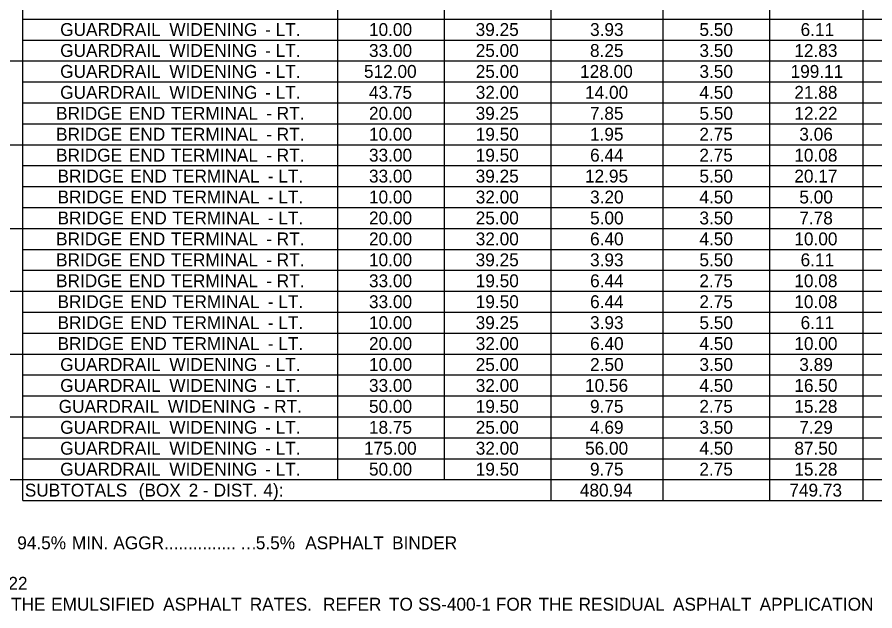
# Model space of a CAD drawing. Extents: x 540541 to 1930787, y -1948574 to 596640.
# Drawn here: x 556174.1 to 556573.6, y -1946756.3 to -1946479.8 of the extents above; entities that cross this region are included whole.
import ezdxf

# ---------------------------------------------------------------- set-up
doc = ezdxf.new("R2010")
doc.units = 0
doc.layers.add('Default', color=7, linetype='Continuous')

msp = doc.modelspace()

# ---------------------------------------------------------------- linework, layer by layer
at = {"layer": 'Default'}
for p, q in [((556176.64, -1946704.96), (556176.64, -1946247.69)), ((556323.38, -1946695.21), (556323.38, -1946247.69)), ((556373.11, -1946695.21), (556373.11, -1946247.69)), ((556474.99, -1946704.96), (556474.99, -1946247.69)), ((556422.83, -1946704.96), (556422.83, -1946275.96)), ((556524.72, -1946704.96), (556524.72, -1946275.96)), ((556568.11, -1946704.96), (556568.11, -1946275.96)), ((556373.11, -1946695.21), (556373.11, -1946295.46)), ((556524.72, -1946704.96), (556524.72, -1946295.46)), ((556422.83, -1946704.96), (556422.83, -1946305.21)), ((556568.11, -1946704.96), (556568.11, -1946305.21)), ((556176.64, -1946480.71), (556842.08, -1946480.71)), ((556323.38, -1946695.21), (556323.38, -1946480.71)), ((556176.64, -1946490.46), (556842.08, -1946490.46)), ((556126.92, -1946500.21), (556842.08, -1946500.21)), ((556176.64, -1946509.96), (556842.08, -1946509.96)), ((556176.64, -1946519.71), (556842.08, -1946519.71)), ((556176.64, -1946529.46), (556842.08, -1946529.46)), ((556126.92, -1946539.21), (556474.99, -1946539.21)), ((556422.83, -1946539.21), (556474.99, -1946539.21)), ((556474.99, -1946539.21), (556842.08, -1946539.21)), ((556176.64, -1946548.96), (556842.08, -1946548.96)), ((556176.64, -1946558.71), (556474.99, -1946558.71)), ((556422.83, -1946558.71), (556474.99, -1946558.71)), ((556474.99, -1946558.71), (556842.08, -1946558.71)), ((556176.64, -1946568.46), (556474.99, -1946568.46)), ((556422.83, -1946568.46), (556474.99, -1946568.46)), ((556474.99, -1946568.46), (556842.08, -1946568.46)), ((555955.32, -1946578.21), (556176.64, -1946578.21)), ((556126.92, -1946578.21), (556842.08, -1946578.21)), ((556176.64, -1946587.96), (556842.08, -1946587.96)), ((556176.64, -1946597.71), (556842.08, -1946597.71)), ((556126.92, -1946607.46), (556842.08, -1946607.46)), ((556176.64, -1946617.21), (556842.08, -1946617.21)), ((556176.64, -1946626.96), (556842.08, -1946626.96)), ((555955.32, -1946636.71), (556842.08, -1946636.71)), ((556373.11, -1946636.71), (556422.83, -1946636.71)), ((556422.83, -1946636.71), (556474.99, -1946636.71)), ((556474.99, -1946636.71), (556524.72, -1946636.71)), ((556524.72, -1946636.71), (556842.08, -1946636.71)), ((556176.64, -1946646.46), (556842.08, -1946646.46)), ((556176.64, -1946656.21), (556842.08, -1946656.21)), ((556126.92, -1946665.96), (556842.08, -1946665.96)), ((556176.64, -1946675.71), (556842.08, -1946675.71)), ((556176.64, -1946685.46), (556842.08, -1946685.46)), ((555955.32, -1946695.21), (556842.08, -1946695.21)), ((556176.64, -1946704.96), (556176.64, -1946695.21)), ((556474.99, -1946704.96), (556474.99, -1946695.21)), ((556176.64, -1946704.96), (556842.08, -1946704.96))]:
    msp.add_line(p, q, dxfattribs=at)

# ---------------------------------------------------------------- texts
for s, p in [('GUARDRAIL', (556194.1, -1946488.59)), (' WIDENING', (556242.72, -1946488.59)), (' LT.', (556292.22, -1946488.59)), ('10.00', (556337.96, -1946488.59)), ('39.25', (556387.65, -1946488.59)), ('3.93', (556440.95, -1946488.59)), ('5.50', (556491.9, -1946488.59)), ('6.11', (556539.03, -1946488.59)), (' -', (556287.36, -1946488.59)), ('GUARDRAIL', (556194.1, -1946498.34)), (' WIDENING', (556242.72, -1946498.34)), (' LT.', (556292.22, -1946498.34)), ('33.00', (556337.96, -1946498.34)), ('25.00', (556387.69, -1946498.34)), ('8.25', (556440.92, -1946498.34)), ('3.50', (556491.9, -1946498.34)), ('12.83', (556536.12, -1946498.34)), (' -', (556287.36, -1946498.34)), ('GUARDRAIL', (556194.1, -1946508.09)), (' WIDENING', (556242.72, -1946508.09)), (' LT.', (556292.22, -1946508.09)), ('512.00', (556335.63, -1946508.09)), ('25.00', (556387.69, -1946508.09)), ('128.00', (556436.3, -1946508.09)), ('3.50', (556491.9, -1946508.09)), ('199.11', (556534.37, -1946508.09)), (' -', (556287.36, -1946508.09)), ('GUARDRAIL', (556194.1, -1946517.84)), (' WIDENING', (556242.72, -1946517.84)), (' LT.', (556292.22, -1946517.84)), ('43.75', (556337.93, -1946517.84)), ('32.00', (556387.69, -1946517.84)), ('14.00', (556438.63, -1946517.84)), ('4.50', (556491.9, -1946517.84)), ('21.88', (556536.11, -1946517.84)), (' -', (556287.36, -1946517.84)), ('BRIDGE', (556192.18, -1946527.59)), (' END', (556223.88, -1946527.59)), (' TERMINAL', (556243.46, -1946527.59)), (' -', (556287.88, -1946527.59)), (' RT.', (556292.74, -1946527.59)), ('20.00', (556337.96, -1946527.59)), ('39.25', (556387.65, -1946527.59)), ('7.85', (556440.92, -1946527.59)), ('5.50', (556491.9, -1946527.59)), ('12.22', (556536.15, -1946527.59)), ('BRIDGE', (556192.18, -1946537.34)), (' END', (556223.88, -1946537.34)), (' TERMINAL', (556243.46, -1946537.34)), (' RT.', (556292.74, -1946537.34)), ('10.00', (556337.96, -1946537.34)), ('19.50', (556387.69, -1946537.34)), ('1.95', (556440.92, -1946537.34)), ('2.75', (556491.87, -1946537.34)), ('3.06', (556538.45, -1946537.34)), (' -', (556287.88, -1946537.34)), ('BRIDGE', (556192.18, -1946547.09)), (' END', (556223.88, -1946547.09)), (' TERMINAL', (556243.46, -1946547.09)), (' RT.', (556292.74, -1946547.09)), ('33.00', (556337.96, -1946547.09)), ('19.50', (556387.69, -1946547.09)), ('6.44', (556440.96, -1946547.09)), ('2.75', (556491.87, -1946547.09)), ('10.08', (556536.11, -1946547.09)), (' -', (556287.88, -1946547.09)), ('BRIDGE', (556192.88, -1946556.84)), (' END', (556224.58, -1946556.84)), (' TERMINAL', (556244.16, -1946556.84)), (' LT.', (556293.44, -1946556.84)), ('33.00', (556337.96, -1946556.84)), ('39.25', (556387.65, -1946556.84)), ('12.95', (556438.59, -1946556.84)), ('5.50', (556491.9, -1946556.84)), ('20.17', (556536.12, -1946556.84)), (' -', (556288.58, -1946556.84)), ('BRIDGE', (556192.88, -1946566.59)), (' END', (556224.58, -1946566.59)), (' TERMINAL', (556244.16, -1946566.59)), (' LT.', (556293.44, -1946566.59)), ('10.00', (556337.96, -1946566.59)), ('32.00', (556387.69, -1946566.59)), ('3.20', (556440.96, -1946566.59)), ('4.50', (556491.9, -1946566.59)), ('5.00', (556538.46, -1946566.59)), (' -', (556288.58, -1946566.59)), ('BRIDGE', (556192.88, -1946576.34)), (' END', (556224.58, -1946576.34)), (' TERMINAL', (556244.16, -1946576.34)), (' LT.', (556293.44, -1946576.34)), ('20.00', (556337.96, -1946576.34)), ('25.00', (556387.69, -1946576.34)), ('5.00', (556440.96, -1946576.34)), ('3.50', (556491.9, -1946576.34)), ('7.78', (556538.44, -1946576.34)), (' -', (556288.58, -1946576.34)), ('BRIDGE', (556192.18, -1946586.09)), (' END', (556223.88, -1946586.09)), (' TERMINAL', (556243.46, -1946586.09)), (' RT.', (556292.74, -1946586.09)), ('20.00', (556337.96, -1946586.09)), ('32.00', (556387.69, -1946586.09)), ('6.40', (556440.96, -1946586.09)), ('4.50', (556491.9, -1946586.09)), ('10.00', (556536.13, -1946586.09)), (' -', (556287.88, -1946586.09)), ('BRIDGE', (556192.18, -1946595.84)), (' END', (556223.88, -1946595.84)), (' TERMINAL', (556243.46, -1946595.84)), (' -', (556287.88, -1946595.84)), (' RT.', (556292.74, -1946595.84)), ('10.00', (556337.96, -1946595.84)), ('39.25', (556387.65, -1946595.84)), ('3.93', (556440.95, -1946595.84)), ('5.50', (556491.9, -1946595.84)), ('6.11', (556539.03, -1946595.84)), ('BRIDGE', (556192.18, -1946605.59)), (' END', (556223.88, -1946605.59)), (' TERMINAL', (556243.46, -1946605.59)), (' RT.', (556292.74, -1946605.59)), ('33.00', (556337.96, -1946605.59)), ('19.50', (556387.69, -1946605.59)), ('6.44', (556440.96, -1946605.59)), ('2.75', (556491.87, -1946605.59)), ('10.08', (556536.11, -1946605.59)), (' -', (556287.88, -1946605.59)), ('BRIDGE', (556192.88, -1946615.34)), ('33.00', (556337.96, -1946615.34)), ('19.50', (556387.69, -1946615.34)), ('6.44', (556440.96, -1946615.34)), ('2.75', (556491.87, -1946615.34)), ('10.08', (556536.11, -1946615.34)), (' END', (556224.58, -1946615.34)), (' TERMINAL', (556244.16, -1946615.34)), (' -', (556288.58, -1946615.34)), (' LT.', (556293.44, -1946615.34)), ('BRIDGE', (556192.88, -1946625.09)), (' END', (556224.58, -1946625.09)), (' TERMINAL', (556244.16, -1946625.09)), (' LT.', (556293.44, -1946625.09)), ('10.00', (556337.96, -1946625.09)), ('39.25', (556387.65, -1946625.09)), ('3.93', (556440.95, -1946625.09)), ('5.50', (556491.9, -1946625.09)), ('6.11', (556539.03, -1946625.09)), (' -', (556288.58, -1946625.09)), ('BRIDGE', (556192.88, -1946634.84)), (' END', (556224.58, -1946634.84)), (' TERMINAL', (556244.16, -1946634.84)), (' LT.', (556293.44, -1946634.84)), ('20.00', (556337.96, -1946634.84)), ('32.00', (556387.69, -1946634.84)), ('6.40', (556440.96, -1946634.84)), ('4.50', (556491.9, -1946634.84)), ('10.00', (556536.13, -1946634.84)), (' -', (556288.58, -1946634.84)), ('GUARDRAIL', (556194.1, -1946644.59)), (' WIDENING', (556242.72, -1946644.59)), (' LT.', (556292.22, -1946644.59)), ('10.00', (556337.96, -1946644.59)), ('25.00', (556387.69, -1946644.59)), ('2.50', (556440.96, -1946644.59)), ('3.50', (556491.9, -1946644.59)), ('3.89', (556538.44, -1946644.59)), (' -', (556287.36, -1946644.59)), ('GUARDRAIL', (556194.1, -1946654.34)), (' WIDENING', (556242.72, -1946654.34)), (' LT.', (556292.22, -1946654.34)), ('33.00', (556337.96, -1946654.34)), ('32.00', (556387.69, -1946654.34)), ('10.56', (556438.62, -1946654.34)), ('4.50', (556491.9, -1946654.34)), ('16.50', (556536.13, -1946654.34)), (' -', (556287.36, -1946654.34)), ('GUARDRAIL', (556193.4, -1946664.09)), (' WIDENING', (556242.02, -1946664.09)), (' RT.', (556291.52, -1946664.09)), ('50.00', (556337.96, -1946664.09)), ('19.50', (556387.69, -1946664.09)), ('9.75', (556440.92, -1946664.09)), ('2.75', (556491.87, -1946664.09)), ('15.28', (556536.11, -1946664.09)), (' -', (556286.67, -1946664.09)), ('GUARDRAIL', (556194.1, -1946673.84)), (' WIDENING', (556242.72, -1946673.84)), (' LT.', (556292.22, -1946673.84)), ('18.75', (556337.93, -1946673.84)), ('25.00', (556387.69, -1946673.84)), ('4.69', (556440.94, -1946673.84)), ('3.50', (556491.9, -1946673.84)), ('7.29', (556538.44, -1946673.84)), (' -', (556287.36, -1946673.84)), ('GUARDRAIL', (556194.1, -1946683.59)), (' WIDENING', (556242.72, -1946683.59)), (' -', (556287.36, -1946683.59)), (' LT.', (556292.22, -1946683.59)), ('175.00', (556335.63, -1946683.59)), ('32.00', (556387.69, -1946683.59)), ('56.00', (556438.63, -1946683.59)), ('4.50', (556491.9, -1946683.59)), ('87.50', (556536.13, -1946683.59)), ('GUARDRAIL', (556194.1, -1946693.34)), (' WIDENING', (556242.72, -1946693.34)), (' LT.', (556292.22, -1946693.34)), ('50.00', (556337.96, -1946693.34)), ('19.50', (556387.69, -1946693.34)), ('9.75', (556440.92, -1946693.34)), ('2.75', (556491.87, -1946693.34)), ('15.28', (556536.11, -1946693.34)), (' -', (556287.36, -1946693.34)), ('SUBTOTALS', (556177.62, -1946703.09)), (' (BOX', (556228.44, -1946703.09)), (' 2', (556251.72, -1946703.09)), (' DIST.', (556263.35, -1946703.09)), (' 4):', (556286.52, -1946703.09)), ('480.94', (556436.19, -1946703.09)), ('749.73', (556533.78, -1946703.09)), (' -', (556258.29, -1946703.09)), ('94.5%', (556174.09, -1946727.65)), (' MIN.', (556197.34, -1946727.65)), (' AGGR...............', (556216.63, -1946727.65)), ('5.5%', (556285.23, -1946727.65)), ('  ASPHALT', (556303.81, -1946727.65)), (' BINDER', (556346.5, -1946727.65)), ('…', (556277.83, -1946727.65)), (' 76-22', (556156.14, -1946746.48)), (' THE', (556168.99, -1946756.23)), (' EMULSIFIED', (556187.64, -1946756.23)), (' ASPHALT', (556239.83, -1946756.23)), (' RATES.', (556280.2, -1946756.23)), ('  REFER', (556312.08, -1946756.23)), (' TO', (556345.04, -1946756.23)), (' SS-400-1', (556358.63, -1946756.23)), (' FOR', (556394.82, -1946756.23)), (' THE', (556414.73, -1946756.23)), (' RESIDUAL', (556433.38, -1946756.23)), (' ASPHALT', (556477.35, -1946756.23)), (' APPLICATION', (556517.71, -1946756.23))]:
    msp.add_text(s, height=6, dxfattribs=at).set_placement(p)

doc.saveas('drawing.dxf')
